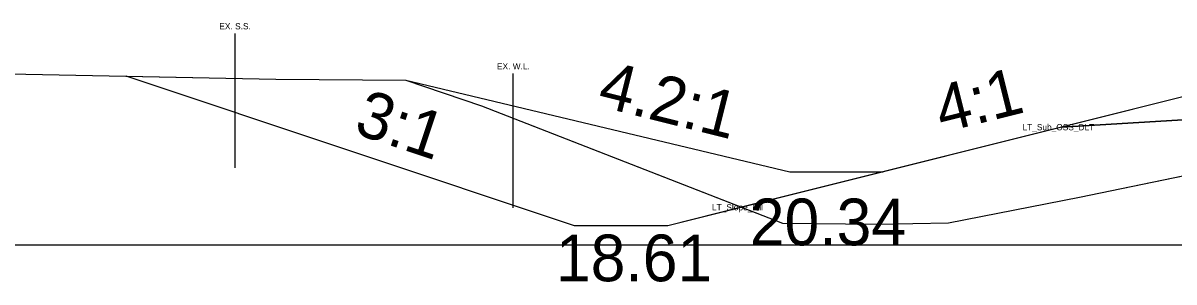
# Model space of a CAD drawing. Extents: x 2177029 to 2201446, y 59897 to 78390.
# Drawn here: x 2200126.1 to 2200163.06, y 68406.11 to 68414.43 of the extents above; entities that cross this region are included whole.
import ezdxf

# ---------------------------------------------------------------- set-up
doc = ezdxf.new("R2010")
doc.units = 0
for name, color, linetype in [('Exist Cross Section Cell', 7, 'Continuous'), ('Exist PHM Roadway Shape', 7, 'Continuous'), ('Exist XS Ground Line', 7, 'Continuous'), ('Old_Level_1', 7, 'Continuous'), ('Prop CMT Guardrail Widen Shoulder', 7, 'Continuous'), ('Prop CMT Pvmt Course 3', 7, 'Continuous'), ('Prop CMT Pvmt Surface Shoulder', 7, 'Continuous'), ('Prop CMT Top Wall Envelope', 7, 'Continuous'), ('Prop Hatching', 7, 'Continuous'), ('Prop XS Earthwork Shape', 7, 'Continuous'), ('Prop XS Side Slope Text', 7, 'Continuous')]:
    doc.layers.add(name, color=color, linetype=linetype)

msp = doc.modelspace()

# ---------------------------------------------------------------- linework, layer by layer
at = {"layer": 'Exist Cross Section Cell'}
msp.add_line((2200042.732, 68407.31), (2200242.732, 68407.31), dxfattribs=at)
at = {"layer": 'Exist XS Ground Line'}
msp.add_lwpolyline([(2200117.622, 68412.951), (2200134.214, 68412.627), (2200138.388, 68412.597), (2200140.82, 68411.772), (2200150.493, 68407.998), (2200153.53, 68407.974), (2200155.825, 68408.008), (2200160.025, 68408.835), (2200177.055, 68412.347)], dxfattribs=at)
at = {"layer": 'Old_Level_1'}
for p, q in [((2200138.388, 68412.597), (2200150.726, 68409.65)), ((2200150.726, 68409.65), (2200153.726, 68409.65))]:
    msp.add_line(p, q, dxfattribs=at)
at = {"layer": 'Prop CMT Pvmt Course 3'}
msp.add_lwpolyline([(2200165.658, 68411.455), (2200159.459, 68411.083)], dxfattribs=at)
at = {"layer": 'Prop CMT Pvmt Surface Shoulder'}
msp.add_line((2200141.825, 68412.801), (2200141.825, 68408.493), dxfattribs=at)
at = {"layer": 'Prop Hatching'}
for p, q in [((2200143.806, 68407.92), (2200129.404, 68412.721)), ((2200146.806, 68407.92), (2200143.806, 68407.92))]:
    msp.add_line(p, q, dxfattribs=at)
msp.add_lwpolyline([(2200166.722, 68412.519), (2200164.722, 68412.399), (2200146.806, 68407.92)], dxfattribs=at)
at = {"layer": 'Prop XS Earthwork Shape'}
msp.add_line((2200132.899, 68414.088), (2200132.899, 68409.78), dxfattribs=at)
at = {"layer": 'Prop XS Side Slope Text'}
for points in [[(2200134.214, 68412.627), (2200138.388, 68412.597), (2200140.82, 68411.772), (2200149.174, 68408.512), (2200146.806, 68407.92), (2200143.806, 68407.92), (2200129.404, 68412.721)], [(2200150.493, 68407.998), (2200153.53, 68407.974), (2200155.825, 68408.008), (2200160.025, 68408.835), (2200175.636, 68412.055), (2200165.658, 68411.455), (2200159.457, 68411.083), (2200149.174, 68408.512)]]:
    msp.add_lwpolyline(points, close=True, dxfattribs=at)
msp.add_lwpolyline([(2200164.722, 68412.399), (2200159.457, 68411.083), (2200165.658, 68411.455)], dxfattribs=at)

# ---------------------------------------------------------------- texts
at = {"layer": 'Exist PHM Roadway Shape'}
for s, p in [('LT_Sub_OSS_DLT', (2200158.199, 68410.983)), ('LT_Slope_Fill', (2200148.226, 68408.412))]:
    msp.add_text(s, height=0.2, dxfattribs=at).set_placement(p)
at = {"layer": 'Old_Level_1'}
msp.add_text('4.2:1', height=1.5, rotation=345.9635, dxfattribs=at).set_placement((2200144.503, 68411.774))
msp.add_text('20.34', height=1.5, dxfattribs=at).set_placement((2200149.44, 68407.29))
at = {"layer": 'Prop CMT Guardrail Widen Shoulder'}
msp.add_text('4:1', height=1.5, rotation=14.0365, dxfattribs=at).set_placement((2200155.613, 68410.895))
at = {"layer": 'Prop CMT Pvmt Surface Shoulder'}
msp.add_text('EX. W.L.', height=0.2, dxfattribs=at).set_placement((2200141.32, 68412.936))
at = {"layer": 'Prop CMT Top Wall Envelope'}
msp.add_text('3:1', height=1.5, rotation=341.5651, dxfattribs=at).set_placement((2200136.677, 68410.899))
msp.add_text('18.61', height=1.5, dxfattribs=at).set_placement((2200143.213, 68406.135))
at = {"layer": 'Prop XS Earthwork Shape'}
msp.add_text('EX. S.S.', height=0.2, dxfattribs=at).set_placement((2200132.402, 68414.223))

doc.saveas('drawing.dxf')
